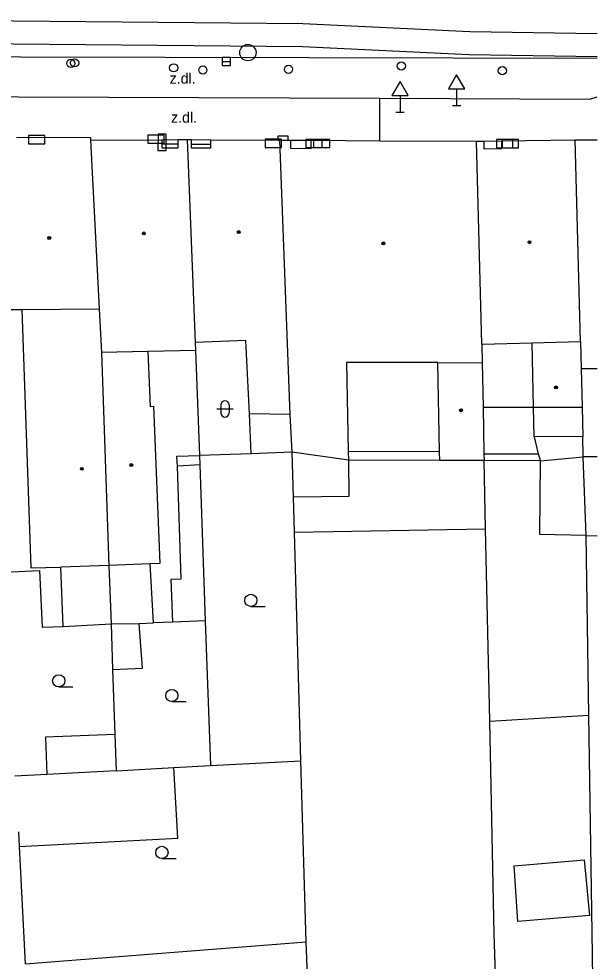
# Model space of a CAD drawing. Extents: x -596229 to -595156, y -1161237 to -1159376.
# Drawn here: x -595193.7 to -595158.2, y -1161090 to -1161032.3 of the extents above; entities that cross this region are included whole.
import ezdxf

# ---------------------------------------------------------------- set-up
doc = ezdxf.new("R2010")
doc.units = 0
for name, color, linetype in [('DOP - kresba z DSPS bez souradnic', 7, 'Continuous'), ('DOP - rozhrani ploch obecne', 7, 'Continuous'), ('Level 24', 7, 'Continuous'), ('Level 27', 7, 'Continuous'), ('Level 28', 7, 'Continuous'), ('Level 34', 7, 'Continuous'), ('Level 36', 7, 'Continuous'), ('Level 39', 7, 'Continuous'), ('slaboproud - povrch.  znaky a tel. budka skut. velikost', 7, 'Continuous'), ('Specificka linie pasportu komunikaci', 7, 'Continuous'), ('TM - budovy zdene_ betonove - NP', 7, 'Continuous'), ('TM - budovy zdene_ betonove - VP', 7, 'Continuous'), ('TM - komunikace - VP', 7, 'Continuous'), ('TM - letecke snimky - pomocna linie', 7, 'Continuous'), ('TM - MHD - osa koleji', 7, 'Continuous'), ('TM - popis povrchu', 7, 'Continuous'), ('TM - rozhrani mezi zpev. plochami mezi sebou - VP', 7, 'Continuous'), ('TM - rozhrani ploch obecne - VP', 7, 'Continuous'), ('TM - schody - NP', 7, 'Continuous')]:
    doc.layers.add(name, color=color, linetype=linetype)

msp = doc.modelspace()

# ---------------------------------------------------------------- linework, layer by layer
at = {"layer": 'DOP - kresba z DSPS bez souradnic'}
for points in [[(-595179.45, -1161058.92), (-595179.56, -1161056.48)], [(-595162.1, -1161057.88), (-595161.84, -1161058.93)], [(-595184.01, -1161059.08), (-595182.61, -1161059.03)], [(-595183.97, -1161059.69), (-595184.01, -1161059.08)], [(-595165.17, -1161058.92), (-595161.84, -1161058.93)], [(-595161.84, -1161058.93), (-595161.7, -1161059.35)], [(-595182.59, -1161059.61), (-595183.97, -1161059.69)], [(-595183.75, -1161066.6), (-595183.97, -1161059.69)], [(-595167.88, -1161059.33), (-595173.48, -1161059.32)], [(-595190.98, -1161069.51), (-595191.11, -1161065.88)], [(-595185.43, -1161069.29), (-595185.65, -1161065.68)], [(-595194.55, -1161066.19), (-595192.42, -1161066.09)], [(-595192.42, -1161066.09), (-595192.26, -1161069.56)], [(-595184.36, -1161066.62), (-595183.75, -1161066.6)], [(-595184.26, -1161069.24), (-595184.36, -1161066.62)], [(-595192.26, -1161069.56), (-595190.98, -1161069.51)], [(-595190.98, -1161069.51), (-595188.04, -1161069.35)], [(-595188.04, -1161069.35), (-595186.31, -1161069.32)], [(-595186.31, -1161069.32), (-595185.43, -1161069.29)], [(-595186.11, -1161072.06), (-595186.31, -1161069.32)], [(-595184.26, -1161069.24), (-595185.43, -1161069.29)], [(-595182.26, -1161069.16), (-595184.26, -1161069.24)], [(-595187.95, -1161072.15), (-595186.11, -1161072.06)], [(-595191.97, -1161078.58), (-595193.94, -1161078.68)], [(-595187.73, -1161078.35), (-595191.97, -1161078.58)]]:
    msp.add_lwpolyline(points, dxfattribs=at)
at = {"layer": 'DOP - rozhrani ploch obecne'}
for points in [[(-595182.86, -1161052.59), (-595182.61, -1161059.03)], [(-595179.45, -1161058.92), (-595182.61, -1161059.03)], [(-595182.61, -1161059.03), (-595182.59, -1161059.61)], [(-595176.94, -1161058.83), (-595179.45, -1161058.92)], [(-595176.85, -1161061.58), (-595176.94, -1161058.83)], [(-595167.89, -1161058.8), (-595173.49, -1161058.79)], [(-595158.91, -1161063.94), (-595159.09, -1161059.11)], [(-595182.59, -1161059.61), (-595182.26, -1161069.16)], [(-595173.48, -1161059.32), (-595173.46, -1161061.54)], [(-595161.7, -1161059.35), (-595165.16, -1161059.34)], [(-595165.07, -1161063.53), (-595165.16, -1161059.34)], [(-595161.75, -1161063.87), (-595161.7, -1161059.35)], [(-595173.46, -1161061.54), (-595176.85, -1161061.58)], [(-595176.79, -1161063.74), (-595176.85, -1161061.58)], [(-595176.41, -1161077.74), (-595176.79, -1161063.74)], [(-595164.82, -1161075.31), (-595165.07, -1161063.53)], [(-595158.91, -1161063.94), (-595161.75, -1161063.87)], [(-595158.91, -1161063.94), (-595158.23, -1161063.958)], [(-595158.74, -1161074.95), (-595158.91, -1161063.94)], [(-595188.17, -1161065.77), (-595188.04, -1161069.35)], [(-595188.04, -1161069.35), (-595187.95, -1161072.15)], [(-595182.26, -1161069.16), (-595181.95, -1161078.04)], [(-595187.95, -1161072.15), (-595187.81, -1161076.14)], [(-595158.52, -1161089.62), (-595158.74, -1161074.95)], [(-595164.55, -1161088.34), (-595164.82, -1161075.31)], [(-595187.81, -1161076.14), (-595187.73, -1161078.35)], [(-595187.73, -1161078.35), (-595184.18, -1161078.16)], [(-595184.18, -1161078.16), (-595181.95, -1161078.04)], [(-595181.95, -1161078.04), (-595176.41, -1161077.74)], [(-595176.08, -1161088.83), (-595176.41, -1161077.74)], [(-595193.72, -1161082.1), (-595193.67, -1161082.99)], [(-595193.67, -1161082.99), (-595193.3, -1161090.19)], [(-595162.87, -1161139.52), (-595164.55, -1161088.34)], [(-595193.3, -1161090.19), (-595176.08, -1161088.83)], [(-595175.64, -1161099.93), (-595176.08, -1161088.83)], [(-595158.29, -1161106.32), (-595158.52, -1161089.62)]]:
    msp.add_lwpolyline(points, dxfattribs=at)
at = {"layer": 'Level 24'}
for points in [[(-595193.097, -1161039.928), (-595192.097, -1161039.928), (-595192.097, -1161039.428), (-595193.097, -1161039.428)], [(-595185.787, -1161039.898), (-595184.787, -1161039.898), (-595184.787, -1161039.398), (-595185.787, -1161039.398)], [(-595184.664, -1161040.34), (-595184.657, -1161039.34), (-595185.157, -1161039.336), (-595185.164, -1161040.336)], [(-595178.597, -1161040.148), (-595177.597, -1161040.148), (-595177.597, -1161039.648), (-595178.597, -1161039.648)], [(-595176.088, -1161040.159), (-595175.088, -1161040.159), (-595175.088, -1161039.659), (-595176.088, -1161039.659)], [(-595175.627, -1161040.158), (-595174.627, -1161040.158), (-595174.627, -1161039.658), (-595175.627, -1161039.658)], [(-595164.408, -1161040.169), (-595163.408, -1161040.169), (-595163.408, -1161039.669), (-595164.408, -1161039.669)], [(-595164.057, -1161040.168), (-595163.057, -1161040.168), (-595163.057, -1161039.668), (-595164.057, -1161039.668)]]:
    msp.add_lwpolyline(points, close=True, dxfattribs=at)
at = {"layer": 'Level 27'}
msp.add_line((-595181.22, -1161034.88), (-595180.72, -1161034.88), dxfattribs=at)
msp.add_lwpolyline([(-595181.22, -1161035.13), (-595180.72, -1161035.13), (-595180.72, -1161034.63), (-595181.22, -1161034.63)], close=True, dxfattribs=at)
msp.add_circle((-595179.65, -1161034.34), 0.5, dxfattribs=at)
at = {"layer": 'Level 28'}
for centre in [(-595190.51, -1161035), (-595190.27, -1161034.97), (-595184.2, -1161035.27), (-595182.41, -1161035.41), (-595177.16, -1161035.36), (-595170.24, -1161035.16), (-595164.05, -1161035.45)]:
    msp.add_circle(centre, 0.25, dxfattribs=at)
at = {"layer": 'Level 34'}
for p, q in [((-595166.85, -1161036.562), (-595166.85, -1161037.58)), ((-595170.32, -1161036.972), (-595170.32, -1161037.99)), ((-595167.1, -1161037.58), (-595166.6, -1161037.58)), ((-595170.57, -1161037.99), (-595170.07, -1161037.99))]:
    msp.add_line(p, q, dxfattribs=at)
for points in [[(-595167.35, -1161036.562), (-595166.35, -1161036.562), (-595166.85, -1161035.696)], [(-595170.82, -1161036.972), (-595169.82, -1161036.972), (-595170.32, -1161036.106)]]:
    msp.add_lwpolyline(points, close=True, dxfattribs=at)
at = {"layer": 'Level 36'}
for p, q in [((-595181.556, -1161056.176), (-595180.556, -1161056.176)), ((-595181.306, -1161055.926), (-595181.306, -1161056.426)), ((-595180.806, -1161055.926), (-595180.806, -1161056.426)), ((-595179.47, -1161068.285), (-595178.595, -1161068.285)), ((-595191.25, -1161073.215), (-595190.375, -1161073.215)), ((-595184.31, -1161074.115), (-595183.435, -1161074.115)), ((-595184.92, -1161083.735), (-595184.045, -1161083.735))]:
    msp.add_line(p, q, dxfattribs=at)
for centre in [(-595179.47, -1161067.91), (-595191.25, -1161072.84), (-595184.31, -1161073.74), (-595184.92, -1161083.36)]:
    msp.add_circle(centre, 0.375, dxfattribs=at)
for centre, start, end in [((-595181.056, -1161055.926), 0, 180), ((-595181.056, -1161056.426), 180, 0)]:
    msp.add_arc(centre, 0.25, start, end, dxfattribs=at)
at = {"layer": 'Level 39'}
for centre, radius in [((-595180.21, -1161045.34), 0.09), ((-595191.83, -1161045.7), 0.09), ((-595191.83, -1161045.7), 0.0398), ((-595186.03, -1161045.42), 0.09), ((-595186.03, -1161045.42), 0.0398), ((-595180.21, -1161045.34), 0.0398), ((-595171.34, -1161046.03), 0.09), ((-595171.34, -1161046.03), 0.0398), ((-595162.38, -1161045.96), 0.09), ((-595162.38, -1161045.96), 0.0398), ((-595160.75, -1161054.86), 0.09), ((-595160.75, -1161054.86), 0.0398), ((-595166.58, -1161056.26), 0.09), ((-595166.58, -1161056.26), 0.0398), ((-595186.8, -1161059.62), 0.09), ((-595186.8, -1161059.62), 0.0398), ((-595189.83, -1161059.85), 0.09), ((-595189.83, -1161059.85), 0.0398)]:
    msp.add_circle(centre, radius, dxfattribs=at)
at = {"layer": 'slaboproud - povrch.  znaky a tel. budka skut. velikost'}
msp.add_lwpolyline([(-595177.79, -1161039.7), (-595177.79, -1161039.43), (-595177.19, -1161039.43), (-595177.19, -1161039.7)], dxfattribs=at)
at = {"layer": 'Specificka linie pasportu komunikaci'}
for points in [[(-595332.84, -1161033.05), (-595330.83, -1161033.09), (-595324.98, -1161033.2), (-595287.02, -1161033.37), (-595261.67, -1161033.47), (-595207.36, -1161033.68), (-595176.29, -1161033.96), (-595166.09, -1161034.45), (-595158.23, -1161034.574)], [(-595171.55, -1161039.74), (-595171.55, -1161037.14)]]:
    msp.add_lwpolyline(points, dxfattribs=at)
at = {"layer": 'TM - budovy zdene_ betonove - NP'}
for points in [[(-595184.92, -1161039.68), (-595184.92, -1161039.94)], [(-595184.92, -1161039.94), (-595184.92, -1161040.17)], [(-595183.93, -1161039.94), (-595183.93, -1161039.67)], [(-595183.93, -1161040.17), (-595183.93, -1161039.94)], [(-595183.13, -1161039.67), (-595183.13, -1161039.95)], [(-595183.13, -1161039.95), (-595183.13, -1161040.17)], [(-595181.93, -1161039.95), (-595181.93, -1161039.68)], [(-595181.93, -1161040.18), (-595181.93, -1161039.95)], [(-595177.03, -1161039.7), (-595177.03, -1161040.2)], [(-595175.76, -1161040.21), (-595175.76, -1161039.71)], [(-595165.19, -1161039.76), (-595165.19, -1161040.23)], [(-595164.07, -1161040.22), (-595164.07, -1161039.75)], [(-595184.92, -1161040.17), (-595183.93, -1161040.17)], [(-595183.13, -1161040.17), (-595181.93, -1161040.18)], [(-595177.03, -1161040.2), (-595175.76, -1161040.21)], [(-595165.19, -1161040.23), (-595164.07, -1161040.22)]]:
    msp.add_lwpolyline(points, dxfattribs=at)
at = {"layer": 'TM - budovy zdene_ betonove - VP'}
for points in [[(-595193.83, -1161039.52), (-595189.3, -1161039.55)], [(-595189.3, -1161039.55), (-595189.3, -1161039.7)], [(-595189.3, -1161039.7), (-595184.92, -1161039.68)], [(-595189.3, -1161039.7), (-595188.77, -1161050.04)], [(-595184.92, -1161039.68), (-595183.93, -1161039.67)], [(-595183.93, -1161039.67), (-595183.37, -1161039.67)], [(-595183.37, -1161039.67), (-595182.88, -1161052.1)], [(-595183.37, -1161039.67), (-595183.13, -1161039.67)], [(-595183.13, -1161039.67), (-595181.93, -1161039.68)], [(-595181.93, -1161039.68), (-595177.79, -1161039.7)], [(-595177.79, -1161039.7), (-595177.7, -1161039.7)], [(-595177.06, -1161056.52), (-595177.7, -1161039.7)], [(-595177.7, -1161039.7), (-595177.19, -1161039.7)], [(-595177.19, -1161039.7), (-595177.03, -1161039.7)], [(-595177.03, -1161039.7), (-595175.76, -1161039.71)], [(-595175.76, -1161039.71), (-595171.55, -1161039.74)], [(-595171.55, -1161039.74), (-595165.62, -1161039.77)], [(-595165.62, -1161039.77), (-595165.19, -1161039.76)], [(-595165.31, -1161052.2), (-595165.62, -1161039.77)], [(-595165.19, -1161039.76), (-595164.07, -1161039.75)], [(-595164.07, -1161039.75), (-595159.58, -1161039.69)], [(-595159.25, -1161052.04), (-595159.58, -1161039.69)], [(-595159.58, -1161039.69), (-595158.23, -1161039.693)], [(-595188.77, -1161050.04), (-595188.63, -1161052.71)], [(-595179.77, -1161051.98), (-595182.88, -1161052.1)], [(-595182.88, -1161052.1), (-595182.86, -1161052.59)], [(-595179.56, -1161056.48), (-595179.77, -1161051.98)], [(-595165.31, -1161052.2), (-595162.21, -1161052.12)], [(-595162.21, -1161052.12), (-595159.25, -1161052.04)], [(-595162.13, -1161056.06), (-595162.21, -1161052.12)], [(-595159.25, -1161052.04), (-595159.21, -1161053.69)], [(-595185.78, -1161052.65), (-595188.63, -1161052.71)], [(-595188.63, -1161052.71), (-595188.17, -1161065.77)], [(-595182.86, -1161052.59), (-595185.78, -1161052.65)], [(-595185.78, -1161052.65), (-595185.65, -1161056.02)], [(-595165.31, -1161052.2), (-595165.28, -1161053.35)], [(-595168, -1161053.34), (-595173.61, -1161053.33)], [(-595173.61, -1161053.33), (-595173.49, -1161058.79)], [(-595168, -1161053.34), (-595165.28, -1161053.35)], [(-595167.89, -1161058.8), (-595168, -1161053.34)], [(-595165.28, -1161053.35), (-595165.23, -1161056.06)], [(-595159.21, -1161053.69), (-595158.23, -1161053.69)], [(-595159.21, -1161053.69), (-595159.15, -1161056.06)], [(-595185.65, -1161056.02), (-595185.43, -1161056.01)], [(-595185.43, -1161056.01), (-595185.05, -1161065.66)], [(-595165.23, -1161056.06), (-595165.17, -1161058.92)], [(-595159.15, -1161056.06), (-595159.1, -1161057.86)], [(-595177.06, -1161056.52), (-595179.56, -1161056.48)], [(-595176.94, -1161058.83), (-595177.06, -1161056.52)], [(-595159.09, -1161059.11), (-595159.1, -1161057.86)], [(-595173.48, -1161059.32), (-595176.94, -1161058.83)], [(-595173.49, -1161058.79), (-595173.48, -1161059.32)], [(-595167.88, -1161059.33), (-595167.89, -1161058.8)], [(-595165.17, -1161058.92), (-595165.16, -1161059.34)], [(-595158.23, -1161059.11), (-595159.09, -1161059.11)], [(-595165.16, -1161059.34), (-595167.88, -1161059.33)], [(-595188.17, -1161065.77), (-595191.11, -1161065.88)], [(-595185.65, -1161065.68), (-595188.17, -1161065.77)], [(-595185.05, -1161065.66), (-595185.65, -1161065.68)]]:
    msp.add_lwpolyline(points, dxfattribs=at)
at = {"layer": 'TM - komunikace - VP'}
for points in [[(-595204.86, -1161037), (-595171.55, -1161037.14)], [(-595171.55, -1161037.14), (-595158.68, -1161037.19), (-595158.23, -1161037.045)]]:
    msp.add_lwpolyline(points, dxfattribs=at)
at = {"layer": 'TM - letecke snimky - pomocna linie'}
for points in [[(-595195.11, -1161050.08), (-595193.51, -1161050.08)], [(-595193.51, -1161050.08), (-595188.77, -1161050.04)], [(-595193.51, -1161050.08), (-595192.95, -1161065.91), (-595191.11, -1161065.88)], [(-595165.23, -1161056.06), (-595162.13, -1161056.06)], [(-595162.13, -1161056.06), (-595159.15, -1161056.06)], [(-595161.7, -1161059.35), (-595159.09, -1161059.11)], [(-595176.79, -1161063.74), (-595165.07, -1161063.53)], [(-595164.82, -1161075.31), (-595158.74, -1161074.95)], [(-595187.81, -1161076.14), (-595192.05, -1161076.29), (-595191.97, -1161078.58)], [(-595193.67, -1161082.99), (-595183.94, -1161082.48), (-595184.18, -1161078.16)], [(-595158.68, -1161087.23), (-595163.1, -1161087.6), (-595163.31, -1161084.19), (-595159, -1161083.82)], [(-595158.68, -1161087.23), (-595159, -1161083.82)]]:
    msp.add_lwpolyline(points, dxfattribs=at)
at = {"layer": 'TM - MHD - osa koleji'}
for points in [[(-595207.35, -1161032.27), (-595176.28, -1161032.55)], [(-595176.28, -1161032.55), (-595166.04, -1161033.04), (-595158.23, -1161033.167)]]:
    msp.add_lwpolyline(points, dxfattribs=at)
at = {"layer": 'TM - rozhrani mezi zpev. plochami mezi sebou - VP'}
msp.add_lwpolyline([(-595211.29, -1161034.56), (-595158.23, -1161034.674)], dxfattribs=at)
at = {"layer": 'TM - rozhrani ploch obecne - VP'}
for points in [[(-595162.1, -1161057.88), (-595162.13, -1161056.06)], [(-595159.1, -1161057.86), (-595162.1, -1161057.88)]]:
    msp.add_lwpolyline(points, dxfattribs=at)
at = {"layer": 'TM - schody - NP'}
for points in [[(-595184.92, -1161039.94), (-595183.93, -1161039.94)], [(-595183.13, -1161039.95), (-595181.93, -1161039.95)]]:
    msp.add_lwpolyline(points, dxfattribs=at)

# ---------------------------------------------------------------- texts
at = {"layer": 'TM - popis povrchu'}
for p in [(-595184.45, -1161036.24), (-595184.36, -1161038.63)]:
    msp.add_text('z.dl.', height=0.65, rotation=359.80601, dxfattribs=at).set_placement(p)

doc.saveas('drawing.dxf')
